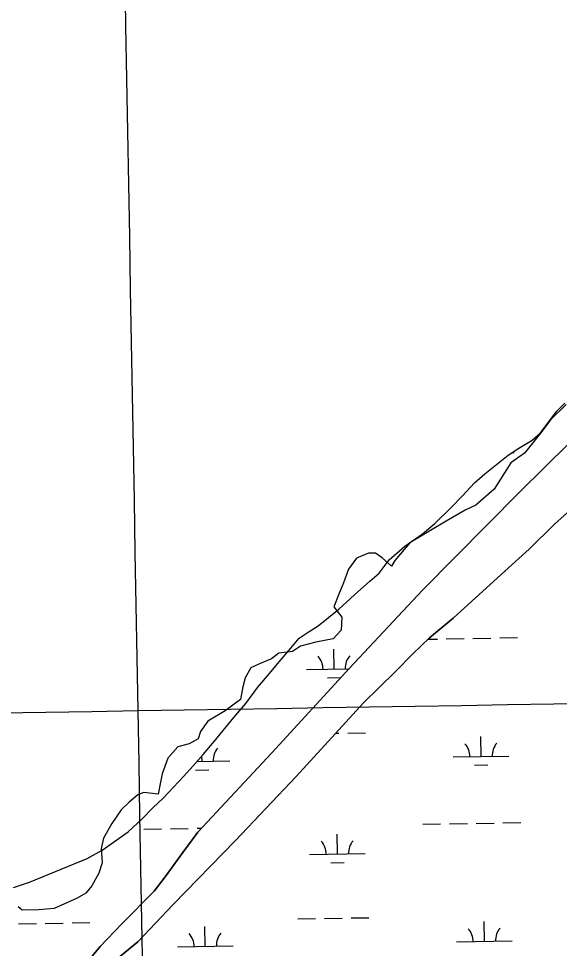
# Model space of a CAD drawing. Extents: x 3903937 to 3942190, y 260677 to 286651.
# Drawn here: x 3929039 to 3930011, y 278080 to 279752 of the extents above; entities that cross this region are included whole.
import ezdxf

# ---------------------------------------------------------------- set-up
doc = ezdxf.new("R2010")
doc.units = 0
for name, color, linetype in [('V-GRID-MAJR', 7, 'Continuous'), ('V-RIVR-EDGE', 7, 'Continuous'), ('V-TOPO-SHOR', 7, 'Continuous'), ('V-WETL-SWMP', 7, 'Continuous')]:
    doc.layers.add(name, color=color, linetype=linetype)

msp = doc.modelspace()

# ---------------------------------------------------------------- linework, layer by layer
at = {"layer": 'V-GRID-MAJR'}
for points in [[(3929468.8340000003, 266390.48), (3929361.347, 272447.3), (3929253.805, 278507.203), (3929146.2630000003, 284567.099), (3929146.208, 284570.19)], [(3907996.24, 278136.142), (3913310.651, 278227.748), (3918625.049, 278320.127), (3923939.434, 278413.279), (3929253.805, 278507.203), (3934568.162, 278601.901), (3939882.505, 278697.37200000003), (3939882.506, 278697.37200000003)]]:
    msp.add_spline(points, degree=3, dxfattribs=at)
at = {"layer": 'V-RIVR-EDGE'}
for points in [[(3930023.635356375, 279057.5492896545), (3929995.8934886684, 279030.83489852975), (3929979.453863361, 279009.2578903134), (3929948.6295659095, 278970.21378020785), (3929923.970127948, 278952.74667831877), (3929894.173307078, 278905.48275555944), (3929861.294056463, 278876.7134112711), (3929841.77200141, 278867.46612203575), (3929807.865274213, 278847.944066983), (3929742.1067729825, 278808.8999568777), (3929715.392381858, 278777.0481828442), (3929709.2275223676, 278766.773417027), (3929692.7878970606, 278782.18556575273), (3929680.4581780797, 278790.4053784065), (3929668.1284590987, 278790.4053784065), (3929646.551450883, 278781.15808917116), (3929632.1667787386, 278761.6360341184), (3929622.919489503, 278736.97659615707), (3929614.6996768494, 278716.4270645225), (3929605.4523876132, 278693.82257972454), (3929619.8370597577, 278675.3280012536), (3929618.8095831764, 278651.6960398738), (3929604.424911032, 278636.2838911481), (3929573.60061358, 278630.1190316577), (3929545.8587458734, 278622.9266955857), (3929531.4740737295, 278613.67940635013), (3929506.814635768, 278610.59697660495), (3929493.457440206, 278600.3222107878), (3929471.8804319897, 278591.0749215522), (3929456.468283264, 278583.8825854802), (3929446.1935174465, 278566.41548359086), (3929442.08361112, 278549.9758582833), (3929437.973704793, 278527.3713734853), (3929410.2318370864, 278506.821841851)], [(3929410.257183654, 278506.89100549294), (3929379.407539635, 278488.3272633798), (3929366.0503440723, 278469.8326849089), (3929361.9404377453, 278456.4754893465), (3929345.5008124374, 278447.2282001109), (3929324.9512808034, 278442.09081720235), (3929307.484178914, 278421.54128556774), (3929297.2094130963, 278393.7994178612), (3929294.126983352, 278378.3872691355), (3929290.0170770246, 278356.81026091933), (3929264.3301624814, 278359.8926906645), (3929253.0279200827, 278355.7827843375), (3929237.6157713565, 278342.42558877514), (3929223.2310992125, 278329.0683932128), (3929206.7914739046, 278304.40895525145), (3929191.3793251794, 278277.6945641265), (3929187.269418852, 278259.19998565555), (3929189.324372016, 278233.5130711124), (3929183.1595125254, 278215.01849264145), (3929170.829793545, 278192.4140078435), (3929159.5275511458, 278179.05681228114), (3929144.11540242, 278169.80952304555), (3929103.016339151, 278151.3149445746), (3929075.274471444, 278149.25999141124), (3929045.477650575, 278148.2325148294), (3929038.285314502, 278154.3973743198)]]:
    msp.add_lwpolyline(points, dxfattribs=at)
at = {"layer": 'V-TOPO-SHOR'}
for points in [[(3929361.119, 278288.768), (3929494.311, 278431.069), (3929634.025, 278583.313), (3929765.437, 278723.822), (3929940.217, 278900.78), (3930072.252, 279030.969)], [(3930037.3340000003, 278873.836), (3930002.485, 278842.772), (3929956.9560000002, 278797.389), (3929919.731, 278763.738), (3929820.139, 278673.339), (3929777.758, 278638.085), (3929748.0640000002, 278609.618), (3929716.1950000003, 278577.17100000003), (3929658.986, 278521.033), (3929538.072, 278388.89), (3929428.822, 278273.852)], [(3929002.207, 277911.174), (3929008.492, 277908.022), (3929014.1550000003, 277909.904), (3929020.446, 277913.672), (3929030.52, 277926.87), (3929052.5470000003, 277946.344), (3929095.346, 277985.926), (3929119.264, 278011.688), (3929153.253, 278044.357), (3929185.359, 278083.319), (3929224.384, 278123.531), (3929282.9220000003, 278182.591), (3929302.44, 278208.357), (3929333.921, 278252.35), (3929361.119, 278288.768)], [(3929428.822, 278273.852), (3929316.782, 278158.869), (3929253.2060000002, 278091.638), (3929156.919, 278012.488), (3929056.847, 277920.763), (3929051.181, 277912.593), (3929048.029, 277903.162), (3929048.021, 277894.98600000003), (3929053.663, 277874.23), (3929059.725, 277862.446)]]:
    msp.add_lwpolyline(points, dxfattribs=at)
at = {"layer": 'V-WETL-SWMP'}
for p, q in [((3929925.7806085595, 278971.0457352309), (3929930.069057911, 278971.1212193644)), ((3929913.626134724, 278758.1948634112), (3929914.657643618, 278758.2130197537)), ((3929775.23828393, 278635.66939881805), (3929791.946108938, 278635.963485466)), ((3929807.9436309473, 278636.2450695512), (3929839.938674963, 278636.8082377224)), ((3929855.9361969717, 278637.08982180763), (3929887.931240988, 278637.65298997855)), ((3929903.9287629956, 278637.93457406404), (3929935.923807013, 278638.49774223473)), ((3929606.2760160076, 278581.9455105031), (3929605.642451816, 278617.9399350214)), ((3929556.2837597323, 278581.0655602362), (3929633.20411103, 278582.4194915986)), ((3929594.5494447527, 278566.3057123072), (3929618.545727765, 278566.72808843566)), ((3929609.1280240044, 278466.54583054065), (3929614.8984834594, 278466.64740061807)), ((3929630.8960054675, 278466.9289847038), (3929662.891049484, 278467.49215287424)), ((3929870.5201364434, 278424.70959235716), (3929869.8865722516, 278460.70401687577)), ((3929359.6624225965, 278415.71761209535), (3929418.6821254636, 278416.75646105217)), ((3929368.6898691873, 278415.8765107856), (3929368.5169880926, 278425.6983340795)), ((3929820.527880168, 278423.8296420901), (3929920.5123927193, 278425.5895426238)), ((3929356.963297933, 278400.23671258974), (3929380.9595809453, 278400.65908871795)), ((3929858.7935651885, 278409.0697941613), (3929882.789848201, 278409.4921702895)), ((3929263.9755467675, 278293.9437585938), (3929295.9705907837, 278294.5069267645)), ((3929311.968112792, 278294.7885108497), (3929343.9631568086, 278295.3516790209)), ((3929359.960678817, 278295.6332631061), (3929367.670827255, 278295.7689750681)), ((3929765.805814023, 278302.7768401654), (3929797.8008580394, 278303.34000833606)), ((3929813.798380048, 278303.6215924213), (3929845.7934240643, 278304.18476059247)), ((3929861.7909460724, 278304.46634467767), (3929893.7859900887, 278305.02951284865)), ((3929909.783512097, 278305.3110969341), (3929941.778556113, 278305.87426510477)), ((3929612.130765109, 278249.3220333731), (3929611.4972009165, 278285.3164578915)), ((3929562.138508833, 278248.44208310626), (3929662.1230213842, 278250.20198363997)), ((3929600.404193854, 278233.68223517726), (3929624.400476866, 278234.1046113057)), ((3929134.9204873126, 278125.4724260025), (3929166.9155313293, 278126.03559417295)), ((3929540.7656225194, 278132.61600306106), (3929572.760666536, 278133.17917123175)), ((3929588.758188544, 278133.4607553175), (3929620.75323256, 278134.02392348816)), ((3929636.7507545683, 278134.3055075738), (3929668.745798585, 278134.8686757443)), ((3929876.374885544, 278092.08611522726), (3929875.7413213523, 278128.0805397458)), ((3929038.9353552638, 278123.78292148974), (3929070.93039928, 278124.3460896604)), ((3929086.927921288, 278124.6276737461), (3929118.9229653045, 278125.19084191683)), ((3929374.5446182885, 278083.25303365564), (3929373.911054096, 278119.24745817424)), ((3929826.382629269, 278091.20616496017), (3929926.36714182, 278092.9660654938)), ((3929324.552362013, 278082.37308338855), (3929424.5368745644, 278084.13298392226))]:
    msp.add_line(p, q, dxfattribs=at)
for points in [[(3929029.483, 278189.244), (3929058.382, 278198.848), (3929162.424, 278241.128), (3929189.4020000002, 278256.512), (3929235.656, 278289.213), (3929261.151, 278312.467), (3929280.512, 278332.533), (3929299.284, 278350.616), (3929335.6350000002, 278388.95900000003), (3929353.017, 278408.227), (3929370.991, 278428.487), (3929390.542, 278451.526), (3929425.887, 278494.819), (3929447.413, 278520.241), (3929469.325, 278549.231), (3929489.862, 278574.056), (3929507.4390000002, 278594.711), (3929528.569, 278619.73600000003), (3929543.579, 278637.214), (3929561.376, 278649.74700000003), (3929577.398, 278659.5), (3929614.5640000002, 278689.523), (3929642.826, 278715.162), (3929670.6950000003, 278739.809), (3929687.099, 278754.517), (3929705.063, 278778.146), (3929733.13, 278802.794), (3929764.968, 278825.075), (3929787.1070000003, 278843.762), (3929816.1550000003, 278871.582), (3929837.097, 278893.436), (3929858.827, 278916.679), (3929877.208, 278933.176), (3929918.961, 278966.66000000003), (3929938.146, 278978.998), (3929962.2770000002, 278993.728), (3929977.497, 279006.847), (3929990.327, 279024.32), (3930005.921, 279045.366), (3930021.137, 279059.873)], [(3930072.253, 279030.969), (3929940.217, 278900.78), (3929765.437, 278723.82300000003), (3929634.025, 278583.314), (3929494.31, 278431.069), (3929361.1180000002, 278288.768), (3929333.9220000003, 278252.35), (3929302.44, 278208.357), (3929282.9220000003, 278182.591), (3929224.3850000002, 278123.53), (3929185.36, 278083.318), (3929153.253, 278044.357)], [(3929156.919, 278012.488), (3929253.2060000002, 278091.638), (3929316.781, 278158.87), (3929428.821, 278273.852), (3929538.072, 278388.891), (3929658.986, 278521.034), (3929716.1950000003, 278577.172), (3929748.063, 278609.617), (3929777.758, 278638.085), (3929820.139, 278673.339), (3929919.7320000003, 278763.737), (3929956.955, 278797.388), (3930002.484, 278842.773), (3930037.333, 278873.837)]]:
    msp.add_lwpolyline(points, dxfattribs=at)
for centre, radius, start, end in [((3929551.033279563, 278581.448019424), 35.24628790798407, 0.23658072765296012, 41.78023906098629), ((3929661.502040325, 278583.3924608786), 35.24628790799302, 140.23657772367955, 181.78023605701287), ((3929815.277399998, 278424.21210127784), 35.24628790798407, 0.23658072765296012, 41.78023906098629), ((3929925.7461607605, 278426.15654273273), 35.24628790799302, 140.23657772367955, 181.78023605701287), ((3929423.915893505, 278417.32346116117), 35.24628790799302, 140.23657772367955, 181.78023605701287), ((3929556.8880286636, 278248.824542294), 35.24628790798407, 0.23658072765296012, 41.78023906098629), ((3929667.356789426, 278250.7689837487), 35.24628790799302, 140.23657772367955, 181.78023605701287), ((3929821.1321490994, 278091.5886241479), 35.24628790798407, 0.23658072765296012, 41.78023906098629), ((3929931.6009098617, 278093.53306560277), 35.24628790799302, 140.23657772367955, 181.78023605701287), ((3929319.3018818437, 278082.7555425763), 35.24628790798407, 0.23658072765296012, 41.78023906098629), ((3929429.770642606, 278084.6999840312), 35.24628790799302, 140.23657772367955, 181.78023605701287)]:
    msp.add_arc(centre, radius, start, end, dxfattribs=at)

doc.saveas('drawing.dxf')
